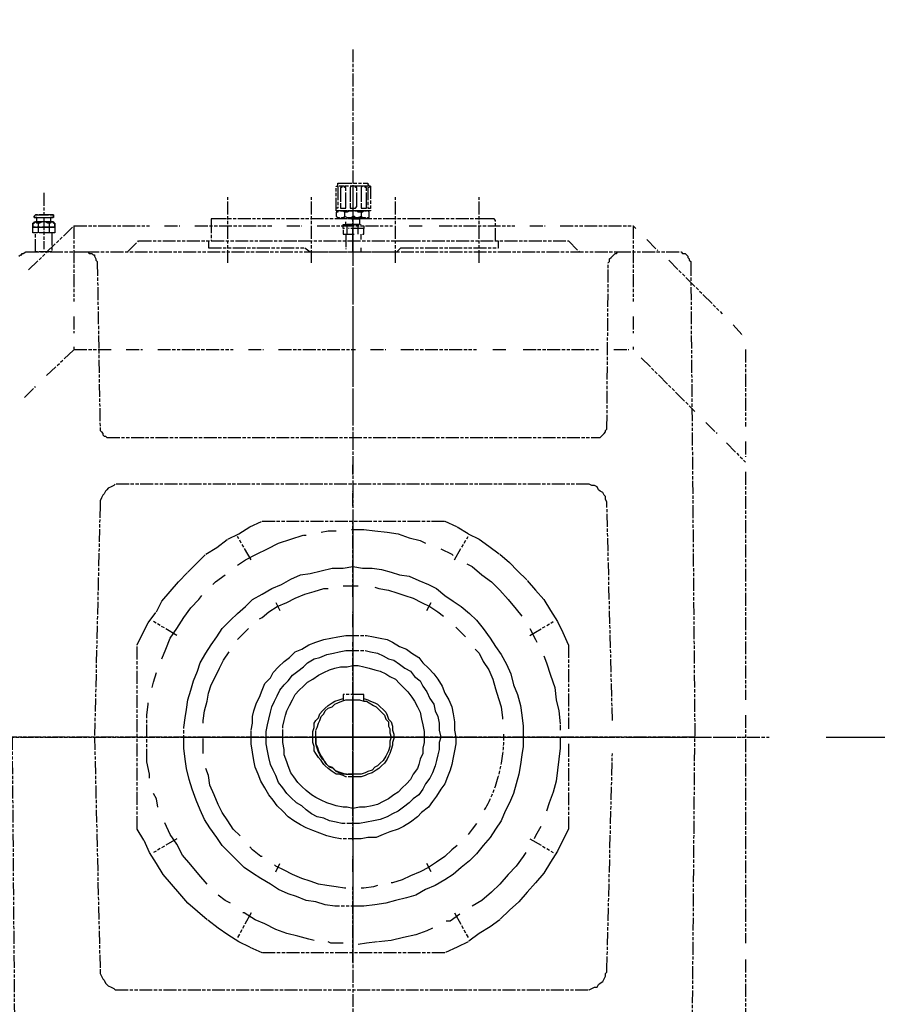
# Model space of a CAD drawing. Header units: millimetres. Extents: x -34725 to 178350, y -13707 to 126150.
# Tile 269 of 272: x 51817 to 52614, y 115163 to 116078. Entities that reach past the tile are written whole.
import ezdxf

# ---------------------------------------------------------------- set-up
doc = ezdxf.new("R2010")
doc.units = ezdxf.units.MM
doc.linetypes.add('AM_ISO09W050', pattern=[22.5, 12, -1.5, 3, -1.5, 3, -1.5])
doc.layers.get('Defpoints').update_dxf_attribs({"linetype": 'CONTINUOUS'})
doc.layers.add('AM_11', color=3, linetype='AM_ISO09W050', lineweight=25)
doc.layers.add('AM_5', color=3, linetype='CONTINUOUS', lineweight=25)
doc.styles.get("Standard").update_dxf_attribs({"font": 'isocp.shx'})
doc.dimstyles.new('AM_ISO', dxfattribs={"dimtxt": 3.5, "dimasz": 2.5, "dimexe": 2, "dimexo": 1, "dimgap": 0.6, "dimtad": 1, "dimdsep": 46, "dimtxsty": 'Standard', "dimcen": 0, "dimclrd": 256, "dimclre": 256, "dimclrt": 2, "dimadec": 0, "dimazin": 2, "dimtp": 0.1, "dimtm": 0.1, "dimtfac": 0.71, "dimtmove": 0, "dimatfit": 3, "dimfxl": 1, "dimtfill": 1, "dimtfillclr": 256, "dimlwd": -1, "dimlwe": -1, "dimarcsym": 0})

# ---------------------------------------------------------------- blocks, each defined once
blk = doc.blocks.new('*D83')
at = {"layer": 'AM_5', "transparency": 16777216}
for p, q in [((52566.65, 115411.47), (55584.17, 115411.47)), ((55284.17, 115036.47), (55284.17, 114286.47)), ((53786.9, 113911.47), (55584.17, 113911.47)), ((55284.17, 113911.47), (55284.17, 111856.7))]:
    blk.add_line(p, q, dxfattribs=at)
for points in [[(55221.67, 115036.47), (55346.67, 115036.47), (55284.17, 115411.47)], [(55221.67, 114286.47), (55346.67, 114286.47), (55284.17, 113911.47)]]:
    blk.add_solid(points, dxfattribs=at)
at = {"layer": 'Defpoints', "color": 0, "transparency": 16777216}
for p in [(52416.65, 115411.47), (55284.17, 115411.47), (53636.9, 113911.47)]:
    blk.add_point(p, dxfattribs=at)
at = {"layer": 'AM_5', "color": 2, "transparency": 16777216, "insert": (54931.67, 112550.65), "char_height": 525, "attachment_point": 5, "rotation": 90, "bg_fill": 3, "box_fill_scale": 1.1, "bg_fill_color": 256, "bg_fill_true_color": 13158600, "bg_fill_transparency": 0}
blk.add_mtext('1500', dxfattribs=at)
blk = doc.blocks.new('*D84')
at = {"layer": 'AM_5', "transparency": 16777216}
for p, q in [((49746.9, 116661.47), (55584.17, 116661.47)), ((55284.17, 115786.47), (55284.17, 116286.47)), ((52566.65, 115411.47), (55584.17, 115411.47))]:
    blk.add_line(p, q, dxfattribs=at)
for points in [[(55221.67, 116286.47), (55346.67, 116286.47), (55284.17, 116661.47)], [(55221.67, 115786.47), (55346.67, 115786.47), (55284.17, 115411.47)]]:
    blk.add_solid(points, dxfattribs=at)
at = {"layer": 'Defpoints', "color": 0, "transparency": 16777216}
for p in [(49596.9, 116661.47), (55284.17, 116661.47), (52416.65, 115411.47)]:
    blk.add_point(p, dxfattribs=at)
at = {"layer": 'AM_5', "color": 2, "transparency": 16777216, "insert": (56045.52, 116056.16), "char_height": 525, "attachment_point": 5, "rotation": 90, "bg_fill": 3, "box_fill_scale": 1.1, "bg_fill_color": 256, "bg_fill_true_color": 13158600, "bg_fill_transparency": 0}
blk.add_mtext('1250', dxfattribs=at)

msp = doc.modelspace()

# ---------------------------------------------------------------- linework, layer by layer
at = {"layer": 'AM_11'}
for p, q in [((52126.896, 116050.261), (52126.896, 114422.395)), ((51816.72, 115858.223), (51817.996, 115859.5)), ((51817.996, 115859.5), (51819.273, 115859.5)), ((51819.273, 115859.5), (51819.273, 115860.776)), ((51819.273, 115860.776), (51820.549, 115860.776)), ((51820.549, 115860.776), (51823.102, 115862.053)), ((51823.102, 115862.053), (51880.542, 115862.053)), ((51880.542, 115862.053), (51881.818, 115860.776)), ((51881.818, 115860.776), (51884.371, 115860.776)), ((51884.371, 115860.776), (51885.648, 115859.5)), ((51885.648, 115859.5), (51886.924, 115859.5)), ((51886.924, 115859.5), (51886.924, 115858.223)), ((51886.924, 115858.223), (51888.201, 115855.67)), ((51888.201, 115855.67), (51888.201, 115854.394)), ((52365.591, 115855.67), (52366.868, 115856.947)), ((52365.591, 115853.118), (52365.591, 115855.67)), ((52366.868, 115856.947), (52368.144, 115858.223)), ((52368.144, 115858.223), (52369.421, 115859.5)), ((52369.421, 115859.5), (52370.697, 115860.776)), ((52370.697, 115860.776), (52371.974, 115860.776)), ((52371.974, 115860.776), (52373.25, 115862.053)), ((52373.25, 115862.053), (52431.967, 115862.053)), ((52431.967, 115862.053), (52433.243, 115860.776)), ((52433.243, 115860.776), (52435.796, 115860.776)), ((52435.796, 115860.776), (52437.072, 115859.5)), ((52437.072, 115859.5), (52438.349, 115858.223)), ((52438.349, 115858.223), (52438.349, 115856.947)), ((52438.349, 115856.947), (52439.625, 115855.67)), ((52439.625, 115855.67), (52439.625, 115854.394)), ((51888.201, 115854.394), (51889.477, 115853.118)), ((51889.477, 115853.118), (51889.477, 115851.841)), ((51889.477, 115851.841), (51892.03, 115698.668)), ((52363.039, 115698.668), (52364.315, 115851.841)), ((52364.315, 115851.841), (52365.591, 115853.118)), ((52439.625, 115854.394), (52440.902, 115853.118)), ((52440.902, 115853.118), (52440.902, 115851.841)), ((52440.902, 115851.841), (52444.731, 115411.467)), ((51892.03, 115698.668), (51892.03, 115696.115)), ((51892.03, 115696.115), (51893.306, 115694.838)), ((51893.306, 115694.838), (51894.583, 115693.562)), ((51894.583, 115693.562), (51894.583, 115692.285)), ((51894.583, 115692.285), (51895.859, 115691.009)), ((51895.859, 115691.009), (51897.136, 115691.009)), ((51897.136, 115691.009), (51898.412, 115689.733)), ((52356.656, 115689.733), (52357.933, 115691.009)), ((52357.933, 115691.009), (52359.209, 115692.285)), ((52359.209, 115692.285), (52360.486, 115693.562)), ((52360.486, 115693.562), (52361.762, 115694.838)), ((52361.762, 115696.115), (52363.039, 115697.391)), ((52361.762, 115694.838), (52361.762, 115696.115)), ((52363.039, 115697.391), (52363.039, 115698.668)), ((51898.412, 115689.733), (52356.656, 115689.733)), ((50985.71, 115411.467), (52513.854, 115411.467))]:
    msp.add_line(p, q, dxfattribs=at)
for points in [[(52111.579, 115923.322), (52112.855, 115923.322), (52112.855, 115925.875), (52114.132, 115925.875), (52140.937, 115925.875), (52140.937, 115924.599), (52142.213, 115923.322), (52143.49, 115923.322), (52143.49, 115900.346), (52111.579, 115900.346)], [(52115.408, 115905.452), (52115.408, 115904.175), (52115.408, 115902.899), (52116.684, 115902.899), (52120.514, 115902.899), (52120.514, 115904.175), (52120.514, 115905.452), (52120.514, 115922.046), (52119.237, 115922.046), (52119.237, 115923.322), (52117.961, 115923.322), (52116.684, 115923.322), (52116.684, 115922.046), (52115.408, 115922.046), (52115.408, 115920.769)], [(52130.725, 115920.769), (52130.725, 115922.046), (52129.449, 115922.046), (52129.449, 115923.322), (52128.172, 115923.322), (52126.896, 115923.322), (52125.62, 115923.322), (52124.343, 115922.046), (52124.343, 115920.769), (52124.343, 115905.452), (52124.343, 115904.175), (52124.343, 115902.899), (52129.449, 115902.899), (52130.725, 115904.175), (52130.725, 115905.452)], [(52134.555, 115905.452), (52134.555, 115904.175), (52134.555, 115902.899), (52135.831, 115902.899), (52139.661, 115902.899), (52139.661, 115904.175), (52139.661, 115905.452), (52139.661, 115922.046), (52138.384, 115922.046), (52138.384, 115923.322), (52137.108, 115923.322), (52135.831, 115923.322), (52134.555, 115922.046), (52134.555, 115920.769)], [(51849.907, 115885.029), (51829.484, 115885.029), (51829.484, 115888.858), (51830.761, 115888.858), (51830.761, 115890.135), (51833.314, 115890.135), (51833.314, 115893.964), (51830.761, 115893.964), (51830.761, 115895.24), (51832.037, 115896.517), (51848.631, 115896.517), (51848.631, 115895.24), (51848.631, 115893.964), (51846.078, 115893.964), (51846.078, 115890.135), (51848.631, 115890.135), (51848.631, 115888.858), (51849.907, 115888.858)], [(51830.761, 115893.964), (51832.037, 115893.964), (51848.631, 115893.964), (51848.631, 115896.517), (51847.354, 115896.517), (51832.037, 115896.517), (51830.761, 115895.24)], [(51846.078, 115893.964), (51846.078, 115890.135), (51833.314, 115890.135), (51833.314, 115893.964)], [(52142.213, 115899.07), (52140.937, 115900.346), (52139.661, 115900.346), (52137.108, 115900.346), (52135.831, 115899.07), (52132.002, 115899.07), (52130.725, 115900.346), (52124.343, 115900.346), (52121.79, 115899.07), (52119.237, 115899.07), (52117.961, 115900.346), (52112.855, 115900.346), (52112.855, 115899.07), (52111.579, 115899.07), (52111.579, 115895.24), (52112.855, 115893.964), (52114.132, 115893.964), (52115.408, 115892.687), (52116.684, 115893.964), (52119.237, 115893.964), (52119.237, 115895.24), (52121.79, 115893.964), (52124.343, 115893.964), (52126.896, 115892.687), (52130.725, 115893.964), (52132.002, 115893.964), (52134.555, 115895.24), (52135.831, 115893.964), (52138.384, 115893.964), (52139.661, 115892.687), (52140.937, 115893.964), (52142.213, 115893.964), (52142.213, 115895.24)], [(51849.907, 115888.858), (51848.631, 115888.858), (51848.631, 115890.135), (51847.354, 115890.135), (51846.078, 115890.135), (51846.078, 115888.858), (51843.525, 115888.858), (51840.972, 115890.135), (51838.419, 115890.135), (51835.866, 115888.858), (51834.59, 115888.858), (51833.314, 115888.858), (51832.037, 115890.135), (51830.761, 115888.858), (51829.484, 115888.858), (51829.484, 115885.029), (51839.696, 115885.029), (51849.907, 115885.029)], [(52285.175, 115411.467), (52285.175, 115402.532), (52283.899, 115394.874), (52282.622, 115385.938), (52281.346, 115377.003), (52278.793, 115368.068), (52276.24, 115359.133), (52272.411, 115350.198), (52268.582, 115342.539), (52264.752, 115333.604), (52259.646, 115325.946), (52254.541, 115318.287), (52248.158, 115310.628), (52241.776, 115302.969), (52235.394, 115296.587), (52227.735, 115290.205), (52220.077, 115283.823), (52212.418, 115278.717), (52203.483, 115273.611), (52194.548, 115269.782), (52185.613, 115264.676), (52176.677, 115262.123), (52166.466, 115259.57), (52157.531, 115257.017), (52147.319, 115255.741), (52137.108, 115254.465), (52110.302, 115254.465), (52101.367, 115255.741), (52092.432, 115258.294), (52083.497, 115259.57), (52074.562, 115263.4), (52066.903, 115265.953), (52057.968, 115269.782), (52050.309, 115274.888), (52041.374, 115279.993), (52033.716, 115285.099), (52026.057, 115290.205), (52019.675, 115296.587), (52012.016, 115304.246), (52005.634, 115310.628), (52000.528, 115318.287), (51994.146, 115327.222), (51989.04, 115334.881), (51985.211, 115343.816), (51981.381, 115352.751), (51977.552, 115362.962), (51974.999, 115371.898), (51972.446, 115382.109), (51971.17, 115391.044), (51969.893, 115401.256), (51969.893, 115420.402), (51971.17, 115429.338), (51972.446, 115436.996), (51973.723, 115445.931), (51976.275, 115454.867), (51978.828, 115463.802), (51982.658, 115472.737), (51985.211, 115480.395), (51990.316, 115489.331), (51995.422, 115496.989), (52000.528, 115504.648), (52005.634, 115512.307), (52013.292, 115519.965), (52019.675, 115526.347), (52027.333, 115532.73), (52033.716, 115539.112), (52042.651, 115544.218), (52051.586, 115549.324), (52060.521, 115553.153), (52069.456, 115558.259), (52078.391, 115562.088), (52087.326, 115563.364), (52097.538, 115565.917), (52107.749, 115568.47), (52117.961, 115568.47), (52126.896, 115569.747), (52135.831, 115568.47), (52144.766, 115568.47), (52153.701, 115567.194), (52162.637, 115564.641), (52170.295, 115562.088), (52179.23, 115560.812), (52188.165, 115556.982), (52197.101, 115553.153), (52204.759, 115549.324), (52212.418, 115542.941), (52220.077, 115537.836), (52227.735, 115532.73), (52235.394, 115526.347), (52241.776, 115519.965), (52248.158, 115512.307), (52254.541, 115503.371), (52259.646, 115495.713), (52264.752, 115488.054), (52269.858, 115479.119), (52273.687, 115470.184), (52276.24, 115459.972), (52280.07, 115451.037), (52282.622, 115440.826), (52283.899, 115431.891), (52285.175, 115421.679)], [(52222.629, 115411.467), (52222.629, 115405.085), (52221.353, 115398.703), (52220.077, 115392.321), (52218.8, 115385.938), (52217.524, 115380.833), (52214.971, 115374.45), (52212.418, 115368.068), (52208.589, 115362.962), (52204.759, 115356.58), (52200.93, 115351.474), (52197.101, 115346.369), (52190.718, 115341.263), (52186.889, 115337.434), (52180.507, 115332.328), (52174.125, 115328.498), (52169.019, 115325.946), (52161.36, 115323.393), (52154.978, 115320.84), (52148.596, 115318.287), (52140.937, 115318.287), (52134.555, 115317.01), (52115.408, 115317.01), (52109.026, 115318.287), (52102.644, 115319.563), (52096.261, 115322.116), (52089.879, 115324.669), (52083.497, 115327.222), (52078.391, 115329.775), (52072.009, 115333.604), (52066.903, 115337.434), (52061.797, 115342.539), (52056.692, 115347.645), (52052.862, 115352.751), (52049.033, 115357.857), (52045.204, 115364.239), (52041.374, 115370.621), (52038.821, 115377.003), (52036.268, 115383.386), (52034.992, 115389.768), (52033.716, 115397.426), (52032.439, 115405.085), (52032.439, 115417.85), (52033.716, 115424.232), (52033.716, 115430.614), (52034.992, 115435.72), (52037.545, 115443.379), (52040.098, 115448.484), (52042.651, 115454.867), (52045.204, 115461.249), (52050.309, 115466.355), (52052.862, 115471.46), (52057.968, 115476.566), (52063.074, 115481.672), (52068.18, 115485.501), (52073.285, 115490.607), (52079.668, 115493.16), (52086.05, 115496.989), (52092.432, 115499.542), (52100.091, 115502.095), (52106.473, 115503.371), (52112.855, 115504.648), (52120.514, 115505.924), (52139.661, 115505.924), (52146.043, 115504.648), (52152.425, 115503.371), (52158.807, 115502.095), (52163.913, 115499.542), (52170.295, 115495.713), (52176.677, 115493.16), (52181.783, 115489.331), (52188.165, 115485.501), (52191.995, 115480.395), (52197.101, 115475.29), (52202.206, 115470.184), (52206.036, 115465.078), (52209.865, 115458.696), (52212.418, 115452.314), (52216.247, 115445.931), (52218.8, 115439.549), (52220.077, 115433.167), (52221.353, 115425.508), (52221.353, 115417.85)], [(52222.629, 115411.467), (52222.629, 115405.085), (52221.353, 115398.703), (52220.077, 115392.321), (52218.8, 115385.938), (52217.524, 115380.833), (52214.971, 115374.45), (52212.418, 115368.068), (52208.589, 115362.962), (52204.759, 115356.58), (52200.93, 115351.474), (52197.101, 115346.369), (52190.718, 115341.263), (52186.889, 115337.434), (52180.507, 115332.328), (52174.125, 115328.498), (52169.019, 115325.946), (52161.36, 115323.393), (52154.978, 115320.84), (52148.596, 115318.287), (52140.937, 115318.287), (52134.555, 115317.01), (52115.408, 115317.01), (52109.026, 115318.287), (52102.644, 115319.563), (52096.261, 115322.116), (52089.879, 115324.669), (52083.497, 115327.222), (52078.391, 115329.775), (52072.009, 115333.604), (52066.903, 115337.434), (52061.797, 115342.539), (52056.692, 115347.645), (52052.862, 115352.751), (52049.033, 115357.857), (52045.204, 115364.239), (52041.374, 115370.621), (52038.821, 115377.003), (52036.268, 115383.386), (52034.992, 115389.768), (52033.716, 115397.426), (52032.439, 115405.085), (52032.439, 115417.85), (52033.716, 115424.232), (52033.716, 115430.614), (52034.992, 115435.72), (52037.545, 115443.379), (52040.098, 115448.484), (52042.651, 115454.867), (52045.204, 115461.249), (52050.309, 115466.355), (52052.862, 115471.46), (52057.968, 115476.566), (52063.074, 115481.672), (52068.18, 115485.501), (52073.285, 115490.607), (52079.668, 115493.16), (52086.05, 115496.989), (52092.432, 115499.542), (52100.091, 115502.095), (52106.473, 115503.371), (52112.855, 115504.648), (52120.514, 115505.924), (52139.661, 115505.924), (52146.043, 115504.648), (52152.425, 115503.371), (52158.807, 115502.095), (52163.913, 115499.542), (52170.295, 115495.713), (52176.677, 115493.16), (52181.783, 115489.331), (52188.165, 115485.501), (52191.995, 115480.395), (52197.101, 115475.29), (52202.206, 115470.184), (52206.036, 115465.078), (52209.865, 115458.696), (52212.418, 115452.314), (52216.247, 115445.931), (52218.8, 115439.549), (52220.077, 115433.167), (52221.353, 115425.508), (52221.353, 115417.85)], [(52208.589, 115411.467), (52207.312, 115406.362), (52207.312, 115399.979), (52206.036, 115394.874), (52204.759, 115389.768), (52203.483, 115384.662), (52200.93, 115378.28), (52198.377, 115373.174), (52194.548, 115368.068), (52191.995, 115362.962), (52188.165, 115357.857), (52183.06, 115354.027), (52179.23, 115350.198), (52174.125, 115346.369), (52169.019, 115342.539), (52163.913, 115339.986), (52158.807, 115337.434), (52152.425, 115334.881), (52146.043, 115333.604), (52139.661, 115332.328), (52133.278, 115331.051), (52116.684, 115331.051), (52111.579, 115332.328), (52105.196, 115333.604), (52100.091, 115336.157), (52093.708, 115337.434), (52088.603, 115339.986), (52083.497, 115343.816), (52079.668, 115347.645), (52074.562, 115350.198), (52069.456, 115355.304), (52065.627, 115359.133), (52061.797, 115364.239), (52057.968, 115369.345), (52055.415, 115375.727), (52052.862, 115380.833), (52050.309, 115385.938), (52049.033, 115392.321), (52047.756, 115398.703), (52046.48, 115405.085), (52046.48, 115416.573), (52047.756, 115422.955), (52049.033, 115428.061), (52050.309, 115434.443), (52051.586, 115439.549), (52054.139, 115444.655), (52056.692, 115449.761), (52059.244, 115454.867), (52063.074, 115459.972), (52066.903, 115463.802), (52070.732, 115468.907), (52075.838, 115472.737), (52080.944, 115476.566), (52084.773, 115480.395), (52091.156, 115484.225), (52096.261, 115485.501), (52102.644, 115488.054), (52109.026, 115489.331), (52114.132, 115490.607), (52120.514, 115491.883), (52138.384, 115491.883), (52143.49, 115490.607), (52149.872, 115489.331), (52154.978, 115486.778), (52160.084, 115484.225), (52165.189, 115482.948), (52170.295, 115479.119), (52175.401, 115475.29), (52180.507, 115472.737), (52184.336, 115467.631), (52189.442, 115463.802), (52191.995, 115458.696), (52195.824, 115453.59), (52198.377, 115447.208), (52202.206, 115442.102), (52203.483, 115435.72), (52206.036, 115430.614), (52207.312, 115424.232), (52207.312, 115417.85)], [(52193.271, 115411.467), (52193.271, 115406.362), (52191.995, 115401.256), (52191.995, 115396.15), (52189.442, 115391.044), (52188.165, 115385.938), (52186.889, 115382.109), (52183.06, 115377.003), (52180.507, 115371.898), (52176.677, 115368.068), (52172.848, 115364.239), (52169.019, 115360.41), (52165.189, 115357.857), (52160.084, 115354.027), (52154.978, 115351.474), (52149.872, 115348.922), (52144.766, 115347.645), (52138.384, 115346.369), (52133.278, 115346.369), (52126.896, 115345.092), (52121.79, 115346.369), (52117.961, 115346.369), (52111.579, 115347.645), (52107.749, 115348.922), (52102.644, 115350.198), (52097.538, 115352.751), (52092.432, 115355.304), (52088.603, 115357.857), (52083.497, 115361.686), (52079.668, 115365.515), (52075.838, 115369.345), (52072.009, 115374.45), (52069.456, 115378.28), (52066.903, 115384.662), (52065.627, 115388.491), (52063.074, 115394.874), (52063.074, 115399.979), (52061.797, 115406.362), (52061.797, 115421.679), (52063.074, 115426.785), (52064.35, 115431.891), (52065.627, 115435.72), (52068.18, 115440.826), (52070.732, 115445.931), (52073.285, 115451.037), (52077.115, 115454.867), (52080.944, 115458.696), (52084.773, 115462.525), (52089.879, 115465.078), (52094.985, 115468.907), (52100.091, 115471.46), (52105.196, 115474.013), (52110.302, 115475.29), (52115.408, 115476.566), (52121.79, 115476.566), (52126.896, 115477.843), (52132.002, 115477.843), (52137.108, 115476.566), (52142.213, 115475.29), (52147.319, 115474.013), (52152.425, 115472.737), (52157.531, 115470.184), (52161.36, 115467.631), (52166.466, 115465.078), (52170.295, 115461.249), (52174.125, 115457.419), (52177.954, 115453.59), (52181.783, 115448.484), (52184.336, 115444.655), (52186.889, 115439.549), (52189.442, 115434.443), (52190.718, 115428.061), (52191.995, 115422.955), (52193.271, 115416.573)], [(52126.896, 115411.467), (52126.896, 115445.931), (52130.725, 115445.931), (52133.278, 115445.931), (52137.108, 115444.655), (52139.661, 115444.655), (52142.213, 115443.379), (52146.043, 115440.826), (52148.596, 115439.549), (52151.149, 115436.996), (52153.701, 115434.443), (52156.254, 115431.891), (52157.531, 115428.061), (52160.084, 115425.508), (52160.084, 115421.679), (52161.36, 115419.126), (52161.36, 115415.297), (52162.637, 115411.467), (52092.432, 115411.467), (52092.432, 115407.638), (52092.432, 115405.085), (52093.708, 115402.532), (52094.985, 115398.703), (52096.261, 115396.15), (52097.538, 115393.597), (52100.091, 115389.768), (52101.367, 115387.215), (52103.92, 115384.662), (52107.749, 115383.386), (52110.302, 115380.833), (52112.855, 115379.556), (52116.684, 115378.28), (52120.514, 115377.003), (52126.896, 115377.003)], [(52162.637, 115411.467), (52161.36, 115407.638), (52161.36, 115405.085), (52161.36, 115402.532), (52160.084, 115398.703), (52158.807, 115396.15), (52157.531, 115393.597), (52154.978, 115389.768), (52152.425, 115387.215), (52149.872, 115384.662), (52147.319, 115383.386), (52144.766, 115380.833), (52140.937, 115379.556), (52138.384, 115378.28), (52134.555, 115377.003), (52117.961, 115377.003), (52114.132, 115378.28), (52111.579, 115379.556), (52109.026, 115382.109), (52105.196, 115383.386), (52102.644, 115385.938), (52101.367, 115388.491), (52098.814, 115391.044), (52096.261, 115394.874), (52094.985, 115397.426), (52093.708, 115401.256), (52092.432, 115405.085), (52092.432, 115417.85), (52093.708, 115420.402), (52094.985, 115424.232), (52096.261, 115426.785), (52097.538, 115430.614), (52100.091, 115433.167), (52101.367, 115435.72), (52103.92, 115438.273), (52107.749, 115439.549), (52110.302, 115442.102), (52112.855, 115443.379), (52116.684, 115444.655), (52120.514, 115445.931), (52133.278, 115445.931), (52137.108, 115444.655), (52139.661, 115444.655), (52142.213, 115443.379), (52146.043, 115440.826), (52148.596, 115439.549), (52151.149, 115436.996), (52153.701, 115434.443), (52156.254, 115431.891), (52157.531, 115428.061), (52160.084, 115425.508), (52160.084, 115421.679), (52161.36, 115419.126), (52161.36, 115415.297)], [(51810.338, 115411.467), (51814.167, 114939.182), (51815.443, 114937.906), (51815.443, 114936.63), (51816.72, 114936.63), (51816.72, 114935.353), (51817.996, 114935.353), (51819.273, 114934.077), (51907.347, 114926.418), (52347.721, 114926.418), (52434.519, 114934.077), (52437.072, 114934.077), (52437.072, 114935.353), (52438.349, 114936.63), (52439.625, 114936.63), (52439.625, 114937.906), (52439.625, 114939.182), (52440.902, 114939.182), (52444.731, 115411.467)], [(52126.896, 115300.417), (52126.896, 115286.376)]]:
    msp.add_lwpolyline(points, close=True, dxfattribs=at)
for points in [[(52111.579, 115923.322), (52112.855, 115923.322), (52112.855, 115922.046), (52112.855, 115902.899), (52111.579, 115902.899)], [(52140.937, 115923.322), (52114.132, 115923.322)], [(52126.896, 115922.046), (52126.896, 115850.565)], [(52143.49, 115923.322), (52142.213, 115923.322), (52142.213, 115922.046), (52140.937, 115922.046), (52140.937, 115902.899), (52142.213, 115902.899), (52143.49, 115902.899)], [(51839.696, 115916.94), (51839.696, 115864.606)], [(52010.739, 115851.841), (52010.739, 115913.111)], [(52088.603, 115851.841), (52088.603, 115913.111)], [(52126.896, 115914.387), (52126.896, 115900.346)], [(52166.466, 115851.841), (52166.466, 115913.111)], [(52244.329, 115851.841), (52244.329, 115913.111)], [(51840.972, 115896.517), (51839.696, 115896.517), (51838.419, 115896.517)], [(52259.646, 115872.264), (52259.646, 115891.411), (52258.37, 115892.687), (52257.094, 115892.687), (51997.975, 115892.687), (51996.699, 115892.687), (51995.422, 115892.687), (51995.422, 115891.411), (51995.422, 115872.264)], [(52139.661, 115900.346), (52115.408, 115900.346)], [(52139.661, 115900.346), (52115.408, 115900.346), (52139.661, 115900.346)], [(52115.408, 115900.346), (52115.408, 115900.346)], [(52115.408, 115900.346), (52115.408, 115900.346)], [(52139.661, 115892.687), (52115.408, 115892.687)], [(52116.684, 115900.346), (52116.684, 115900.346)], [(52116.684, 115900.346), (52116.684, 115900.346)], [(52117.961, 115900.346), (52117.961, 115900.346)], [(52117.961, 115900.346), (52117.961, 115900.346)], [(52119.237, 115900.346), (52119.237, 115900.346)], [(52119.237, 115900.346), (52119.237, 115900.346)], [(52119.237, 115899.07), (52119.237, 115895.24)], [(52120.514, 115900.346), (52120.514, 115900.346)], [(52120.514, 115900.346), (52120.514, 115900.346)], [(52120.514, 115900.346), (52120.514, 115900.346)], [(52123.067, 115893.964), (52134.555, 115893.964), (52135.831, 115893.964), (52135.831, 115892.687), (52134.555, 115892.687), (52120.514, 115892.687)], [(52125.62, 115892.687), (52133.278, 115892.687), (52133.278, 115887.582), (52120.514, 115887.582), (52120.514, 115890.135)], [(52121.79, 115900.346), (52121.79, 115900.346)], [(52121.79, 115900.346), (52121.79, 115900.346)], [(52123.067, 115900.346), (52123.067, 115900.346)], [(52123.067, 115900.346), (52123.067, 115900.346)], [(52124.343, 115900.346), (52124.343, 115900.346)], [(52124.343, 115900.346), (52124.343, 115900.346)], [(52125.62, 115900.346), (52125.62, 115900.346)], [(52125.62, 115900.346), (52125.62, 115900.346)], [(52125.62, 115893.964), (52126.896, 115895.24), (52128.172, 115895.24), (52129.449, 115893.964)], [(52126.896, 115900.346), (52126.896, 115900.346)], [(52126.896, 115900.346), (52126.896, 115900.346)], [(52126.896, 115872.264), (52126.896, 115892.687), (52126.896, 115883.752)], [(52128.172, 115900.346), (52128.172, 115900.346)], [(52128.172, 115900.346), (52128.172, 115900.346)], [(52129.449, 115900.346), (52129.449, 115900.346)], [(52129.449, 115900.346), (52129.449, 115900.346)], [(52130.725, 115900.346), (52130.725, 115900.346)], [(52130.725, 115900.346), (52130.725, 115900.346)], [(52130.725, 115900.346), (52130.725, 115900.346)], [(52132.002, 115900.346), (52132.002, 115900.346)], [(52132.002, 115900.346), (52132.002, 115900.346)], [(52133.278, 115900.346), (52133.278, 115900.346)], [(52133.278, 115900.346), (52133.278, 115900.346)], [(52134.555, 115900.346), (52134.555, 115900.346)], [(52134.555, 115900.346), (52134.555, 115900.346)], [(52134.555, 115899.07), (52134.555, 115895.24)], [(52135.831, 115900.346), (52135.831, 115900.346)], [(52135.831, 115900.346), (52135.831, 115900.346)], [(52137.108, 115900.346), (52137.108, 115900.346)], [(52137.108, 115900.346), (52137.108, 115900.346)], [(52138.384, 115900.346), (52138.384, 115900.346)], [(52138.384, 115900.346), (52138.384, 115900.346)], [(52139.661, 115900.346), (52139.661, 115900.346)], [(51825.655, 115845.459), (51867.778, 115886.305), (51937.982, 115886.305)], [(51843.525, 115885.029), (51849.907, 115885.029), (51849.907, 115879.923), (51847.354, 115879.923), (51847.354, 115862.053), (51832.037, 115862.053), (51832.037, 115879.923), (51829.484, 115879.923), (51829.484, 115885.029), (51835.866, 115885.029)], [(51847.354, 115890.135), (51832.037, 115890.135)], [(51834.59, 115888.858), (51834.59, 115885.029), (51834.59, 115879.923)], [(51844.802, 115888.858), (51844.802, 115885.029), (51844.802, 115879.923)], [(51867.778, 115886.305), (51867.778, 115816.101)], [(51952.023, 115886.305), (51966.064, 115886.305)], [(51980.105, 115886.305), (52051.586, 115886.305)], [(52065.627, 115886.305), (52079.668, 115886.305)], [(52093.708, 115886.305), (52163.913, 115886.305)], [(52119.237, 115883.752), (52117.961, 115883.752), (52117.961, 115887.582), (52119.237, 115887.582), (52130.725, 115887.582)], [(52120.514, 115887.582), (52134.555, 115887.582)], [(52121.79, 115878.647), (52121.79, 115883.752), (52121.79, 115887.582)], [(52135.831, 115878.647), (52137.108, 115878.647), (52137.108, 115883.752), (52123.067, 115883.752)], [(52137.108, 115886.305), (52137.108, 115883.752), (52126.896, 115883.752), (52125.62, 115883.752)], [(52132.002, 115878.647), (52132.002, 115883.752), (52132.002, 115887.582)], [(52179.23, 115886.305), (52191.995, 115886.305)], [(52207.312, 115886.305), (52277.517, 115886.305)], [(52291.558, 115886.305), (52305.598, 115886.305)], [(52319.639, 115886.305), (52387.291, 115886.305), (52389.844, 115883.752)], [(52387.291, 115886.305), (52387.291, 115816.101)], [(51847.354, 115879.923), (51832.037, 115879.923)], [(52117.961, 115882.476), (52117.961, 115878.647), (52128.172, 115878.647)], [(52120.514, 115878.647), (52120.514, 115864.606)], [(52126.896, 115862.053), (52126.896, 115876.094)], [(52134.555, 115873.541), (52134.555, 115878.647)], [(52400.055, 115873.541), (52410.267, 115863.329)], [(51917.559, 115862.053), (51927.771, 115872.264), (52077.115, 115872.264), (52177.954, 115872.264), (52327.298, 115872.264), (52337.51, 115862.053)], [(51992.869, 115872.264), (51992.869, 115865.882), (52082.22, 115865.882), (52087.326, 115862.053), (52167.742, 115862.053), (52171.572, 115865.882), (52262.199, 115865.882), (52262.199, 115872.264)], [(52124.343, 115862.053), (52134.555, 115862.053), (52134.555, 115865.882)], [(51879.266, 115862.053), (52374.527, 115862.053)], [(52420.479, 115854.394), (52470.26, 115804.613)], [(52126.896, 115836.524), (52126.896, 115822.483)], [(51867.778, 115802.06), (51867.778, 115786.742)], [(52126.896, 115808.442), (52126.896, 115736.961)], [(52387.291, 115802.06), (52387.291, 115786.742)], [(52480.472, 115794.401), (52489.407, 115784.19)], [(51867.778, 115773.978), (51867.778, 115771.425)], [(52387.291, 115773.978), (52387.291, 115771.425)], [(51842.249, 115747.173), (51867.778, 115771.425), (51902.242, 115771.425)], [(51916.283, 115771.425), (51931.6, 115771.425)], [(51945.641, 115771.425), (52015.845, 115771.425)], [(52029.886, 115771.425), (52043.927, 115771.425)], [(52057.968, 115771.425), (52129.449, 115771.425)], [(52143.49, 115771.425), (52157.531, 115771.425)], [(52171.572, 115771.425), (52241.776, 115771.425)], [(52257.094, 115771.425), (52269.858, 115771.425)], [(52285.175, 115771.425), (52355.38, 115771.425)], [(52369.421, 115771.425), (52383.462, 115771.425)], [(52394.95, 115763.766), (52444.731, 115713.985)], [(52491.96, 115771.425), (52491.96, 115699.944)], [(51821.826, 115726.749), (51832.037, 115736.961)], [(52126.896, 115724.197), (52126.896, 115708.879)], [(52454.943, 115703.773), (52465.154, 115693.562)], [(52126.896, 115694.838), (52126.896, 115624.634)], [(52474.089, 115684.627), (52491.96, 115666.757)], [(52491.96, 115685.903), (52491.96, 115671.862)], [(52126.896, 115655.269), (52126.896, 115664.204)], [(52491.96, 115657.821), (52491.96, 115445.931)], [(52368.144, 115426.785), (52363.039, 115627.187), (52363.039, 115629.74), (52361.762, 115632.292), (52361.762, 115634.845), (52360.486, 115636.122), (52359.209, 115638.675), (52356.656, 115639.951), (52355.38, 115641.228), (52354.103, 115643.78), (52351.55, 115645.057), (52348.998, 115645.057), (52346.445, 115646.333), (51906.071, 115646.333), (51904.794, 115645.057), (51902.242, 115643.78), (51899.689, 115642.504), (51898.412, 115641.228), (51897.136, 115639.951), (51895.859, 115637.398), (51894.583, 115636.122), (51893.306, 115633.569), (51892.03, 115631.016), (51892.03, 115629.74), (51892.03, 115627.187), (51886.924, 115411.467), (51892.03, 115195.748), (51892.03, 115193.195), (51892.03, 115191.919), (51893.306, 115189.366), (51894.583, 115186.813), (51895.859, 115185.536), (51897.136, 115182.984), (51898.412, 115181.707), (51899.689, 115180.431), (51902.242, 115179.154), (51904.794, 115177.878), (51906.071, 115176.601), (52346.445, 115176.601), (52348.998, 115177.878), (52351.55, 115179.154), (52354.103, 115179.154), (52355.38, 115181.707), (52356.656, 115182.984), (52359.209, 115184.26), (52360.486, 115186.813), (52361.762, 115189.366), (52361.762, 115191.919), (52363.039, 115193.195), (52363.039, 115195.748), (52368.144, 115396.15)], [(52126.896, 115625.91), (52126.896, 115639.951)], [(52327.298, 115405.085), (52327.298, 115325.946), (52322.192, 115315.734), (52317.086, 115305.522), (52310.704, 115295.311), (52304.322, 115285.099), (52296.663, 115276.164), (52289.005, 115267.229), (52281.346, 115258.294), (52272.411, 115250.635), (52263.476, 115241.7), (52254.541, 115235.318), (52244.329, 115228.936), (52234.117, 115221.277), (52223.906, 115216.171), (52212.418, 115211.065), (52042.651, 115211.065), (52031.163, 115216.171), (52020.951, 115221.277), (52010.739, 115227.659), (52001.804, 115234.041), (51991.593, 115241.7), (51982.658, 115249.359), (51973.723, 115257.017), (51966.064, 115265.953), (51958.405, 115274.888), (51950.747, 115283.823), (51944.364, 115294.034), (51937.982, 115304.246), (51932.876, 115315.734), (51926.494, 115325.946), (51926.494, 115496.989), (51931.6, 115507.201), (51936.706, 115517.412), (51944.364, 115527.624), (51949.47, 115537.836), (51957.129, 115546.771), (51964.787, 115555.706), (51973.723, 115564.641), (51981.381, 115572.3), (51990.316, 115581.235), (52000.528, 115587.617), (52010.739, 115595.276), (52020.951, 115600.381), (52031.163, 115606.764), (52042.651, 115611.869), (52212.418, 115611.869), (52223.906, 115606.764), (52234.117, 115600.381), (52244.329, 115595.276), (52253.264, 115588.893), (52263.476, 115581.235), (52272.411, 115573.576), (52280.07, 115565.917), (52289.005, 115556.982), (52296.663, 115548.047), (52304.322, 115539.112), (52310.704, 115528.9), (52317.086, 115518.689), (52322.192, 115508.477), (52327.298, 115496.989), (52327.298, 115419.126)], [(52126.896, 115541.665), (52126.896, 115611.869), (52126.896, 115540.388)], [(52126.896, 115610.593), (52126.896, 115596.552)], [(52019.675, 115571.023), (52027.333, 115576.129), (52037.545, 115581.235), (52047.756, 115586.34), (52057.968, 115591.446), (52069.456, 115595.276), (52080.944, 115599.105), (52083.497, 115599.105)], [(52097.538, 115601.658), (52103.92, 115602.934), (52111.579, 115602.934)], [(52125.62, 115604.211), (52126.896, 115604.211), (52137.108, 115604.211), (52147.319, 115602.934), (52158.807, 115601.658), (52169.019, 115600.381), (52179.23, 115596.552), (52189.442, 115593.999), (52194.548, 115591.446)], [(52032.439, 115576.129), (52019.675, 115597.828)], [(52221.353, 115576.129), (52234.117, 115597.828)], [(52126.896, 115581.235), (52126.896, 115511.03)], [(52208.589, 115586.34), (52218.8, 115581.235), (52220.077, 115579.958)], [(52232.841, 115572.3), (52237.947, 115569.747), (52246.882, 115562.088), (52255.817, 115555.706), (52263.476, 115548.047), (52271.134, 115539.112), (52278.793, 115530.177), (52283.899, 115523.795)], [(52126.896, 115569.747), (52126.896, 115498.266), (52126.896, 115428.061), (52126.896, 115499.542)], [(51996.699, 115553.153), (51999.251, 115555.706), (52008.187, 115562.088)], [(52040.098, 115521.242), (52042.651, 115522.518), (52049.033, 115527.624), (52056.692, 115532.73), (52065.627, 115536.559), (52073.285, 115540.388), (52082.22, 115544.218), (52091.156, 115546.771), (52100.091, 115549.324), (52103.92, 115549.324)], [(52117.961, 115551.876), (52126.896, 115551.876), (52132.002, 115551.876)], [(52147.319, 115550.6), (52151.149, 115549.324), (52160.084, 115548.047), (52167.742, 115545.494), (52175.401, 115542.941), (52183.06, 115540.388), (52190.718, 115536.559), (52198.377, 115532.73), (52206.036, 115527.624), (52211.141, 115523.795)], [(51949.47, 115484.225), (51953.299, 115493.16), (51957.129, 115503.371), (51963.511, 115512.307), (51969.893, 115522.518), (51976.275, 115531.453), (51983.934, 115539.112), (51986.487, 115542.941)], [(52055.415, 115536.559), (52059.244, 115528.9)], [(52195.824, 115528.9), (52199.653, 115536.559)], [(52126.896, 115513.583), (52126.896, 115527.624)], [(52126.896, 115526.347), (52126.896, 115512.307)], [(51963.511, 115505.924), (51941.811, 115518.689)], [(52291.558, 115505.924), (52313.257, 115518.689)], [(52019.675, 115502.095), (52022.228, 115504.648), (52028.61, 115511.03), (52029.886, 115512.307)], [(52222.629, 115513.583), (52226.459, 115509.754), (52231.565, 115504.648)], [(52291.558, 115512.307), (52296.663, 115502.095), (52297.94, 115499.542)], [(51987.763, 115424.232), (51987.763, 115426.785), (51989.04, 115435.72), (51991.593, 115444.655), (51992.869, 115452.314), (51995.422, 115459.972), (51999.251, 115467.631), (52003.081, 115475.29), (52006.91, 115482.948), (52012.016, 115490.607)], [(52126.896, 115496.989), (52126.896, 115482.948)], [(52240.5, 115493.16), (52244.329, 115489.331), (52248.158, 115481.672), (52253.264, 115474.013), (52257.094, 115465.078), (52259.646, 115456.143), (52262.199, 115447.208), (52264.752, 115439.549), (52266.029, 115429.338), (52266.029, 115428.061)], [(52126.896, 115484.225), (52126.896, 115470.184)], [(52304.322, 115486.778), (52306.875, 115480.395), (52310.704, 115468.907), (52314.534, 115457.419), (52315.81, 115445.931), (52318.363, 115435.72), (52319.639, 115422.955), (52319.639, 115417.85)], [(51940.535, 115457.419), (51941.811, 115462.525), (51944.364, 115471.46)], [(52126.896, 115468.907), (52126.896, 115411.467)], [(52126.896, 115456.143), (52126.896, 115385.938), (52126.896, 115314.458)], [(52137.108, 115447.208), (52140.937, 115445.931), (52143.49, 115444.655), (52147.319, 115443.379), (52149.872, 115442.102), (52152.425, 115439.549), (52154.978, 115436.996), (52157.531, 115434.443), (52158.807, 115431.891), (52160.084, 115428.061), (52162.637, 115425.508), (52163.913, 115421.679), (52163.913, 115417.85), (52165.189, 115414.02), (52165.189, 115410.191), (52163.913, 115406.362), (52163.913, 115403.809), (52162.637, 115399.979), (52161.36, 115396.15), (52160.084, 115393.597), (52158.807, 115391.044), (52156.254, 115387.215), (52153.701, 115384.662), (52151.149, 115382.109), (52148.596, 115380.833), (52144.766, 115378.28), (52140.937, 115377.003), (52138.384, 115375.727), (52134.555, 115374.45), (52120.514, 115374.45), (52117.961, 115375.727), (52114.132, 115377.003), (52111.579, 115377.003), (52107.749, 115379.556), (52103.92, 115382.109), (52101.367, 115384.662), (52100.091, 115385.938), (52097.538, 115389.768), (52094.985, 115392.321), (52092.432, 115396.15), (52091.156, 115398.703), (52091.156, 115402.532), (52089.879, 115406.362), (52089.879, 115416.573), (52091.156, 115420.402), (52091.156, 115424.232), (52092.432, 115426.785), (52094.985, 115429.338), (52096.261, 115433.167), (52098.814, 115435.72), (52101.367, 115438.273), (52103.92, 115440.826), (52107.749, 115443.379), (52110.302, 115444.655), (52114.132, 115445.931), (52117.961, 115447.208)], [(52137.108, 115444.655), (52137.108, 115444.655), (52137.108, 115451.037), (52117.961, 115451.037), (52117.961, 115444.655)], [(52126.896, 115341.263), (52126.896, 115411.467), (52126.896, 115445.931)], [(51937.982, 115373.174), (51937.982, 115377.003), (51935.429, 115388.491), (51935.429, 115431.891), (51936.706, 115442.102), (51936.706, 115443.379)], [(52491.96, 115431.891), (52491.96, 115220.001)], [(51926.494, 115411.467), (51997.975, 115411.467)], [(51969.893, 115411.467), (52040.098, 115411.467), (52111.579, 115411.467)], [(51987.763, 115396.15), (51987.763, 115402.532), (51987.763, 115410.191)], [(52012.016, 115411.467), (52026.057, 115411.467)], [(52054.139, 115411.467), (52069.456, 115411.467)], [(52077.115, 115411.467), (52148.596, 115411.467)], [(52082.22, 115411.467), (52153.701, 115411.467), (52223.906, 115411.467)], [(52125.62, 115411.467), (52139.661, 115411.467)], [(52126.896, 115399.979), (52126.896, 115414.02), (52126.896, 115398.703)], [(52162.637, 115411.467), (52176.677, 115411.467)], [(52167.742, 115411.467), (52181.783, 115411.467)], [(52190.718, 115411.467), (52260.923, 115411.467)], [(52195.824, 115411.467), (52267.305, 115411.467), (52267.305, 115414.02)], [(52237.947, 115411.467), (52253.264, 115411.467)], [(52274.964, 115411.467), (52289.005, 115411.467)], [(52281.346, 115411.467), (52285.175, 115411.467)], [(52304.322, 115411.467), (52374.527, 115411.467)], [(52319.639, 115411.467), (52319.639, 115401.256), (52318.363, 115391.044), (52317.086, 115380.833), (52315.81, 115370.621), (52313.257, 115360.41), (52309.428, 115350.198), (52306.875, 115342.539)], [(52388.567, 115411.467), (52402.608, 115411.467)], [(52416.649, 115411.467), (52488.13, 115411.467)], [(52022.228, 115319.563), (52015.845, 115325.946), (52010.739, 115333.604), (52005.634, 115341.263), (52001.804, 115348.922), (51997.975, 115357.857), (51994.146, 115366.792), (51992.869, 115375.727), (51990.316, 115382.109)], [(52126.896, 115315.734), (52126.896, 115385.938)], [(52126.896, 115377.003), (52126.896, 115377.003)], [(52126.896, 115370.621), (52126.896, 115356.58)], [(51945.641, 115346.369), (51944.364, 115354.027), (51941.811, 115359.133)], [(52126.896, 115342.539), (52126.896, 115272.335), (52126.896, 115211.065)], [(51991.593, 115274.888), (51983.934, 115283.823), (51976.275, 115292.758), (51968.617, 115301.693), (51963.511, 115311.905), (51957.129, 115320.84), (51952.023, 115332.328)], [(52126.896, 115327.222), (52126.896, 115311.905)], [(52241.776, 115331.051), (52237.947, 115325.946), (52234.117, 115320.84)], [(52301.769, 115328.498), (52296.663, 115319.563), (52295.387, 115317.01)], [(51963.511, 115317.01), (51941.811, 115304.246)], [(52291.558, 115317.01), (52313.257, 115304.246)], [(52042.651, 115300.417), (52041.374, 115300.417), (52033.716, 115306.799), (52031.163, 115309.352)], [(52223.906, 115310.628), (52218.8, 115306.799), (52212.418, 115300.417), (52204.759, 115295.311), (52197.101, 115290.205), (52189.442, 115286.376), (52180.507, 115282.546), (52172.848, 115278.717), (52163.913, 115276.164), (52162.637, 115276.164)], [(52126.896, 115299.14), (52126.896, 115227.659)], [(52287.728, 115304.246), (52285.175, 115300.417), (52278.793, 115291.481), (52271.134, 115283.823), (52263.476, 115274.888), (52255.817, 115267.229), (52246.882, 115259.57), (52237.947, 115254.465)], [(52120.514, 115271.058), (52119.237, 115271.058), (52111.579, 115272.335), (52102.644, 115273.611), (52094.985, 115274.888), (52087.326, 115277.441), (52079.668, 115279.993), (52070.732, 115283.823), (52063.074, 115287.652), (52055.415, 115291.481), (52054.139, 115292.758)], [(52055.415, 115286.376), (52059.244, 115294.034)], [(52199.653, 115286.376), (52195.824, 115294.034)], [(52126.896, 115202.13), (52126.896, 115272.335)], [(52149.872, 115273.611), (52146.043, 115272.335), (52137.108, 115271.058), (52134.555, 115271.058)], [(52013.292, 115257.017), (52008.187, 115259.57), (52001.804, 115264.676)], [(52126.896, 115258.294), (52126.896, 115254.465)], [(52032.439, 115248.082), (52019.675, 115225.106)], [(52091.156, 115222.553), (52086.05, 115223.83), (52075.838, 115226.383), (52065.627, 115228.936), (52055.415, 115232.765), (52045.204, 115237.871), (52036.268, 115241.7), (52026.057, 115248.082), (52024.78, 115248.082)], [(52226.459, 115246.806), (52217.524, 115240.424), (52213.694, 115240.424)], [(52221.353, 115248.082), (52234.117, 115225.106)], [(52200.93, 115234.041), (52195.824, 115231.489), (52185.613, 115227.659), (52174.125, 115225.106), (52162.637, 115222.553), (52149.872, 115221.277), (52139.661, 115220.001), (52132.002, 115218.724)], [(52117.961, 115220.001), (52116.684, 115220.001), (52106.473, 115220.001), (52103.92, 115221.277)], [(52126.896, 115213.618), (52126.896, 115199.577)], [(52491.96, 115204.683), (52491.96, 115134.479)]]:
    msp.add_lwpolyline(points, dxfattribs=at)
msp.add_lwpolyline([(52249.435, 115343.816, 0.128147), (52267.305, 115411.467), (52327.298, 115411.467)], format="xyb", dxfattribs=at)

# ---------------------------------------------------------------- next in the draw order: dimensions: what is measured, and where the dimension line sits
at = {"layer": 'AM_5'}
dim = msp.add_linear_dim(base=(55284.168, 115411.467), p1=(53636.896, 113911.467), p2=(52416.649, 115411.467), angle=90, dimstyle='AM_ISO', override={"dimscale": 150}, dxfattribs=at)
dim.commit()
dim.dimension.update_dxf_attribs({"geometry": '*D83', "text_midpoint": (55284.168, 112550.653), "dimtype": 160})

# ---------------------------------------------------------------- next in the draw order: dimensions: what is measured, and where the dimension line sits
dim = msp.add_linear_dim(base=(55284.168, 116661.467), p1=(52416.649, 115411.467), p2=(49596.896, 116661.467), angle=90, dimstyle='AM_ISO', override={"dimscale": 150, "dimtmove": 2}, dxfattribs=at)
dim.commit()
dim.dimension.update_dxf_attribs({"geometry": '*D84', "text_midpoint": (56045.52, 116056.156), "dimtype": 160})

doc.saveas('drawing.dxf')
